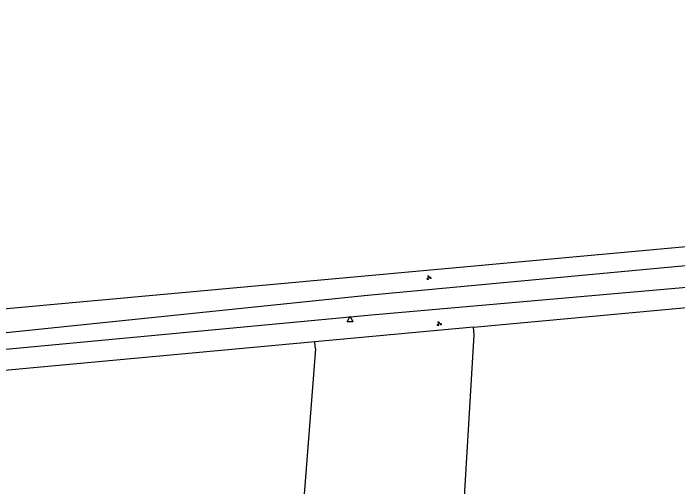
# Model space of a CAD drawing. Extents: x 126000 to 131009, y 393000 to 395500.
# Drawn here: x 127484.2 to 127601.7, y 394640.1 to 394723.9 of the extents above; entities that cross this region are included whole.
import ezdxf

# ---------------------------------------------------------------- set-up
doc = ezdxf.new("R2010")
doc.units = 0
for name, color, linetype in [('gg-afsc-draadraster', 7, 'Continuous'), ('gg-afsc-faunaraster', 7, 'Continuous'), ('gg-knt-onverhard', 7, 'Continuous'), ('gt-grn-groengrens', 7, 'Continuous'), ('gt-symb-groenvak', 7, 'Continuous'), ('gt-symb-waterafsluiter', 7, 'Continuous')]:
    doc.layers.add(name, color=color, linetype=linetype)

# ---------------------------------------------------------------- blocks, each defined once
blk = doc.blocks.new('gt0-GRVAK')
at = {"layer": 'gt-symb-groenvak'}
for p, q in [((-0.11, 0.19), (-0.23, 0.24)), ((-0.18, 0.15), (0.09, 0.15)), ((-0.09, 0.21), (-0.16, 0.32)), ((-0.05, 0.21), (-0.05, 0.39)), ((0, 0.21), (0.06, 0.32)), ((0.01, 0.19), (0.13, 0.24)), ((0.26, -0.05), (0.2, 0.06)), ((0.3, -0.05), (0.3, 0.13)), ((0.35, -0.05), (0.41, 0.06)), ((-0.25, -0.23), (-0.36, -0.18)), ((-0.32, -0.26), (-0.05, -0.26)), ((-0.23, -0.21), (-0.29, -0.1)), ((-0.18, -0.2), (-0.18, -0.02)), ((-0.14, -0.21), (-0.07, -0.1)), ((-0.12, -0.23), (0, -0.18)), ((0.24, -0.07), (0.12, -0.02)), ((0.17, -0.11), (0.44, -0.11)), ((0.37, -0.07), (0.49, -0.02))]:
    blk.add_line(p, q, dxfattribs=at)
blk = doc.blocks.new('gt0-WAFSL')
at = {"layer": 'gt-symb-waterafsluiter'}
for p, q in [((-0.5, -0.33), (0, 0.67)), ((0, 0.67), (0.5, -0.33)), ((0.5, -0.33), (-0.5, -0.33))]:
    blk.add_line(p, q, dxfattribs=at)

msp = doc.modelspace()

# ---------------------------------------------------------------- linework, layer by layer
at = {"layer": 'gg-afsc-draadraster'}
msp.add_lwpolyline([(127654.16, 394687.44), (127652.28, 394687.04), (127418.99, 394665.72)], dxfattribs=at)
at = {"layer": 'gg-afsc-faunaraster'}
for p, q in [((127565.57, 394668.35), (127537.5, 394665.76)), ((127537.5, 394665.76), (127432.88, 394656.05))]:
    msp.add_line(p, q, dxfattribs=at)
msp.add_lwpolyline([(127565.57, 394668.35), (127683.84, 394679.24), (127714.5, 394682.53), (127726.17, 394683.66)], dxfattribs=at)
at = {"layer": 'gg-knt-onverhard'}
for points in [[(127428.11, 394659.32), (127547.52, 394670.55), (127651.63, 394679.7), (127714.41, 394685.42), (127764.46, 394689.67), (127835.99, 394696.53), (127879.48, 394700.8), (127914.73, 394703.79), (127964.79, 394708.41), (127994.45, 394710.57), (128018.1, 394714.01), (128037.11, 394715.04), (128095.15, 394719.63), (128135.3, 394722.62), (128140.76, 394722.95), (128145.28, 394723.9)], [(127422.93, 394661.18), (127546.82, 394674.02), (127652.4, 394683.84), (127654.16, 394687.44)]]:
    msp.add_lwpolyline(points, dxfattribs=at)
at = {"layer": 'gt-grn-groengrens'}
for p, q in [((127565.69, 394666.99), (127565.57, 394668.35)), ((127537.62, 394664.49), (127537.5, 394665.76)), ((127537.62, 394664.49), (127532.22, 394594.72))]:
    msp.add_line(p, q, dxfattribs=at)
msp.add_lwpolyline([(127726.39, 394681.44), (127720.05, 394619.06), (127622.4, 394615), (127562.8, 394618.55), (127565.69, 394666.99)], dxfattribs=at)

# ---------------------------------------------------------------- block references
at = {"layer": 'gt-symb-groenvak'}
for p in [(127557.65, 394677.1), (127559.49, 394668.95)]:
    msp.add_blockref('gt0-GRVAK', p, dxfattribs=at)
at = {"layer": 'gt-symb-waterafsluiter'}
msp.add_blockref('gt0-WAFSL', (127543.74, 394669.6), dxfattribs=at)

doc.saveas('drawing.dxf')
